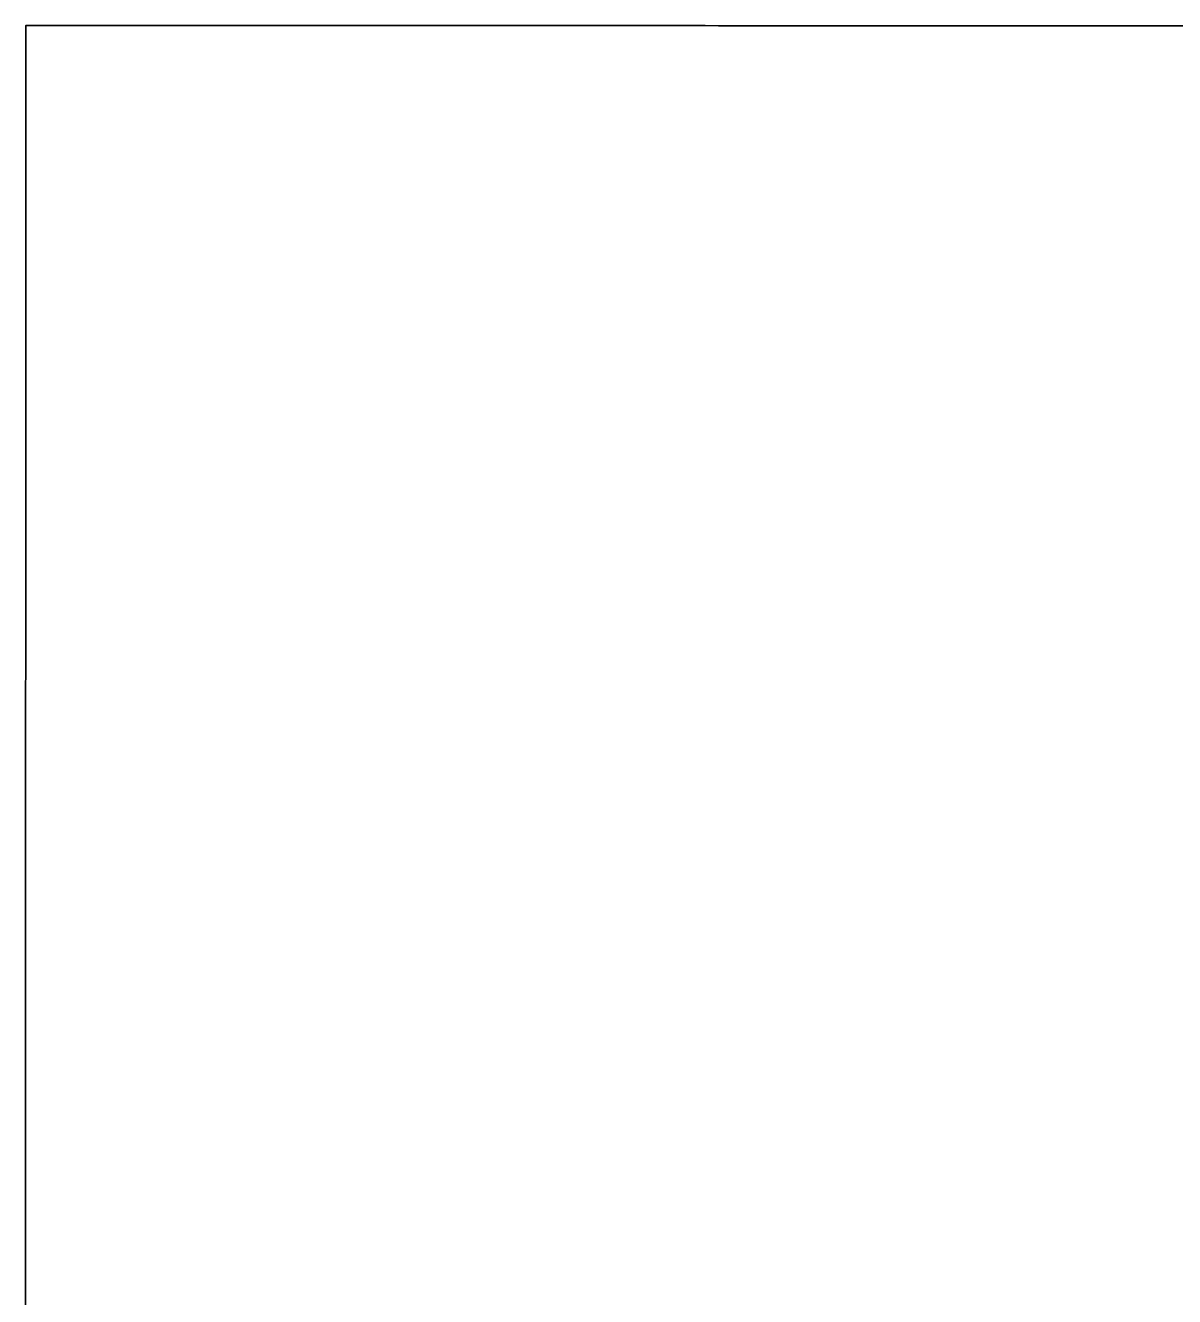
# Model space of a CAD drawing. Extents: x -7.3 to 34, y 0 to 22.
# Drawn here: x 33.20314 to 33.22427, y 3.83379 to 3.85716 of the extents above; entities that cross this region are included whole.
import ezdxf

# ---------------------------------------------------------------- set-up
doc = ezdxf.new("R2010")
doc.units = 0
doc.layers.add('SH_Data', color=7, linetype='Continuous')

msp = doc.modelspace()

# ---------------------------------------------------------------- linework, layer by layer
at = {"layer": 'SH_Data'}
for p, q in [((33.203146, 3.857164), (33.203145, 3.857164)), ((33.203145, 3.857164), (33.203145, 3.85716)), ((33.203145, 3.85716), (33.203145, 3.857153)), ((33.203152, 3.857164), (33.203146, 3.857164)), ((33.203162, 3.857164), (33.203152, 3.857164)), ((33.203176, 3.857164), (33.203162, 3.857164)), ((33.203194, 3.857164), (33.203176, 3.857164)), ((33.203216, 3.857164), (33.203194, 3.857164)), ((33.203243, 3.857164), (33.203216, 3.857164)), ((33.203274, 3.857164), (33.203243, 3.857164)), ((33.203309, 3.857164), (33.203274, 3.857164)), ((33.203348, 3.857164), (33.203309, 3.857164)), ((33.20339, 3.857164), (33.203348, 3.857164)), ((33.203437, 3.857164), (33.20339, 3.857164)), ((33.203488, 3.857164), (33.203437, 3.857164)), ((33.203543, 3.857164), (33.203488, 3.857164)), ((33.203602, 3.857164), (33.203543, 3.857164)), ((33.203664, 3.857164), (33.203602, 3.857164)), ((33.20373, 3.857164), (33.203664, 3.857164)), ((33.2038, 3.857164), (33.20373, 3.857164)), ((33.203874, 3.857164), (33.2038, 3.857164)), ((33.203951, 3.857164), (33.203874, 3.857164)), ((33.204032, 3.857164), (33.203951, 3.857164)), ((33.204117, 3.857164), (33.204032, 3.857164)), ((33.204205, 3.857164), (33.204117, 3.857164)), ((33.204297, 3.857164), (33.204205, 3.857164)), ((33.204392, 3.857164), (33.204297, 3.857164)), ((33.204491, 3.857164), (33.204392, 3.857164)), ((33.204593, 3.857164), (33.204491, 3.857164)), ((33.204699, 3.857164), (33.204593, 3.857164)), ((33.204808, 3.857164), (33.204699, 3.857164)), ((33.20492, 3.857164), (33.204808, 3.857164)), ((33.205036, 3.857163), (33.20492, 3.857164)), ((33.205154, 3.857163), (33.205036, 3.857163)), ((33.205276, 3.857163), (33.205154, 3.857163)), ((33.205402, 3.857163), (33.205276, 3.857163)), ((33.20553, 3.857163), (33.205402, 3.857163)), ((33.205661, 3.857163), (33.20553, 3.857163)), ((33.205796, 3.857163), (33.205661, 3.857163)), ((33.205933, 3.857163), (33.205796, 3.857163)), ((33.206074, 3.857163), (33.205933, 3.857163)), ((33.206218, 3.857163), (33.206074, 3.857163)), ((33.206364, 3.857163), (33.206218, 3.857163)), ((33.206513, 3.857163), (33.206364, 3.857163)), ((33.206665, 3.857163), (33.206513, 3.857163)), ((33.20682, 3.857163), (33.206665, 3.857163)), ((33.206978, 3.857163), (33.20682, 3.857163)), ((33.207139, 3.857163), (33.206978, 3.857163)), ((33.207302, 3.857163), (33.207139, 3.857163)), ((33.207468, 3.857163), (33.207302, 3.857163)), ((33.207636, 3.857163), (33.207468, 3.857163)), ((33.207808, 3.857162), (33.207636, 3.857163)), ((33.207981, 3.857162), (33.207808, 3.857162)), ((33.208157, 3.857162), (33.207981, 3.857162)), ((33.208336, 3.857162), (33.208157, 3.857162)), ((33.208517, 3.857162), (33.208336, 3.857162)), ((33.208701, 3.857162), (33.208517, 3.857162)), ((33.208887, 3.857162), (33.208701, 3.857162)), ((33.209075, 3.857162), (33.208887, 3.857162)), ((33.209266, 3.857162), (33.209075, 3.857162)), ((33.209459, 3.857162), (33.209266, 3.857162)), ((33.209654, 3.857162), (33.209459, 3.857162)), ((33.209851, 3.857162), (33.209654, 3.857162)), ((33.210051, 3.857162), (33.209851, 3.857162)), ((33.210252, 3.857162), (33.210051, 3.857162)), ((33.210456, 3.857161), (33.210252, 3.857162)), ((33.210662, 3.857161), (33.210456, 3.857161)), ((33.21087, 3.857161), (33.210662, 3.857161)), ((33.211079, 3.857161), (33.21087, 3.857161)), ((33.211291, 3.857161), (33.211079, 3.857161)), ((33.211505, 3.857161), (33.211291, 3.857161)), ((33.21172, 3.857161), (33.211505, 3.857161)), ((33.211938, 3.857161), (33.21172, 3.857161)), ((33.212157, 3.857161), (33.211938, 3.857161)), ((33.212378, 3.857161), (33.212157, 3.857161)), ((33.2126, 3.857161), (33.212378, 3.857161)), ((33.212825, 3.857161), (33.2126, 3.857161)), ((33.213051, 3.857161), (33.212825, 3.857161)), ((33.213278, 3.85716), (33.213051, 3.857161)), ((33.213507, 3.85716), (33.213278, 3.85716)), ((33.213738, 3.85716), (33.213507, 3.85716)), ((33.21397, 3.85716), (33.213738, 3.85716)), ((33.214204, 3.85716), (33.21397, 3.85716)), ((33.214439, 3.85716), (33.214204, 3.85716)), ((33.214676, 3.85716), (33.214439, 3.85716)), ((33.214914, 3.85716), (33.214676, 3.85716)), ((33.215153, 3.85716), (33.214914, 3.85716)), ((33.215394, 3.85716), (33.215153, 3.85716)), ((33.215636, 3.85716), (33.215394, 3.85716)), ((33.215879, 3.857159), (33.215636, 3.85716)), ((33.216368, 3.857159), (33.215879, 3.857159)), ((33.216862, 3.857159), (33.216368, 3.857159)), ((33.21736, 3.857159), (33.216862, 3.857159)), ((33.217863, 3.857159), (33.21736, 3.857159)), ((33.218368, 3.857159), (33.217863, 3.857159)), ((33.218877, 3.857158), (33.218368, 3.857159)), ((33.219389, 3.857158), (33.218877, 3.857158)), ((33.219904, 3.857158), (33.219389, 3.857158)), ((33.220421, 3.857158), (33.219904, 3.857158)), ((33.22094, 3.857158), (33.220421, 3.857158)), ((33.221461, 3.857157), (33.22094, 3.857158)), ((33.221984, 3.857157), (33.221461, 3.857157)), ((33.223033, 3.857157), (33.221984, 3.857157)), ((33.225136, 3.857156), (33.223033, 3.857157)), ((33.203145, 3.857153), (33.203145, 3.857142)), ((33.203145, 3.857142), (33.203145, 3.857128)), ((33.203145, 3.857128), (33.203145, 3.85711)), ((33.203145, 3.85711), (33.203145, 3.857089)), ((33.203145, 3.857089), (33.203145, 3.857064)), ((33.203145, 3.857064), (33.203145, 3.857036)), ((33.203145, 3.857036), (33.203145, 3.857004)), ((33.203145, 3.857004), (33.203145, 3.856969)), ((33.203145, 3.856969), (33.203145, 3.85693)), ((33.203145, 3.85693), (33.203145, 3.856888)), ((33.203145, 3.856888), (33.203145, 3.856842)), ((33.203145, 3.856842), (33.203145, 3.856793)), ((33.203145, 3.856793), (33.203145, 3.85674)), ((33.203145, 3.85674), (33.203145, 3.856684)), ((33.203145, 3.856684), (33.203145, 3.856625)), ((33.203145, 3.856625), (33.203145, 3.856563)), ((33.203145, 3.856563), (33.203145, 3.856497)), ((33.203145, 3.856497), (33.203145, 3.856427)), ((33.203145, 3.856427), (33.203145, 3.856355)), ((33.203145, 3.856355), (33.203145, 3.856279)), ((33.203145, 3.856279), (33.203145, 3.8562)), ((33.203145, 3.8562), (33.203145, 3.856117)), ((33.203145, 3.856117), (33.203145, 3.856031)), ((33.203145, 3.856031), (33.203145, 3.855942)), ((33.203145, 3.85585), (33.203144, 3.855755)), ((33.203144, 3.855755), (33.203144, 3.855656)), ((33.203145, 3.855942), (33.203145, 3.85585)), ((33.203144, 3.855656), (33.203144, 3.855555)), ((33.203144, 3.855555), (33.203144, 3.85545)), ((33.203144, 3.85545), (33.203144, 3.855342)), ((33.203144, 3.855342), (33.203144, 3.855231)), ((33.203144, 3.855231), (33.203144, 3.855116)), ((33.203144, 3.855116), (33.203144, 3.854999)), ((33.203144, 3.854999), (33.203144, 3.854878)), ((33.203144, 3.854878), (33.203144, 3.854755)), ((33.203144, 3.854755), (33.203144, 3.854628)), ((33.203144, 3.854628), (33.203144, 3.854499)), ((33.203144, 3.854499), (33.203144, 3.854366)), ((33.203144, 3.854366), (33.203144, 3.85423)), ((33.203144, 3.85423), (33.203144, 3.854092)), ((33.203144, 3.854092), (33.203144, 3.85395)), ((33.203144, 3.85395), (33.203144, 3.853805)), ((33.203144, 3.853805), (33.203144, 3.853658)), ((33.203144, 3.853658), (33.203144, 3.853507)), ((33.203144, 3.853507), (33.203144, 3.853354)), ((33.203144, 3.853197), (33.203143, 3.853038)), ((33.203144, 3.853354), (33.203144, 3.853197)), ((33.203143, 3.853038), (33.203143, 3.852876)), ((33.203143, 3.852876), (33.203143, 3.852711)), ((33.203143, 3.852711), (33.203143, 3.852543)), ((33.203143, 3.852543), (33.203143, 3.852373)), ((33.203143, 3.852373), (33.203143, 3.852199)), ((33.203143, 3.852199), (33.203143, 3.852023)), ((33.203143, 3.852023), (33.203143, 3.851844)), ((33.203143, 3.851844), (33.203143, 3.851662)), ((33.203143, 3.851662), (33.203143, 3.851477)), ((33.203143, 3.851477), (33.203143, 3.85129)), ((33.203143, 3.85129), (33.203143, 3.8511)), ((33.203143, 3.8511), (33.203143, 3.850907)), ((33.203143, 3.850907), (33.203143, 3.850712)), ((33.203143, 3.850712), (33.203143, 3.850514)), ((33.203143, 3.850514), (33.203142, 3.850313)), ((33.203142, 3.850313), (33.203142, 3.850109)), ((33.203142, 3.850109), (33.203142, 3.849903)), ((33.203142, 3.849903), (33.203142, 3.849695)), ((33.203142, 3.849695), (33.203142, 3.849483)), ((33.203142, 3.849483), (33.203142, 3.849269)), ((33.203142, 3.849269), (33.203142, 3.849053)), ((33.203142, 3.849053), (33.203142, 3.848834)), ((33.203142, 3.848834), (33.203142, 3.848612)), ((33.203142, 3.848612), (33.203142, 3.848388)), ((33.203142, 3.848388), (33.203142, 3.848161)), ((33.203142, 3.848161), (33.203142, 3.847932)), ((33.203142, 3.847932), (33.203141, 3.847701)), ((33.203141, 3.847701), (33.203141, 3.847467)), ((33.203141, 3.847467), (33.203141, 3.84723)), ((33.203141, 3.84723), (33.203141, 3.846991)), ((33.203141, 3.846991), (33.203141, 3.84675)), ((33.203141, 3.84675), (33.203141, 3.846506)), ((33.203141, 3.846506), (33.203141, 3.846259)), ((33.203141, 3.846259), (33.203141, 3.846011)), ((33.203141, 3.846011), (33.203141, 3.84576)), ((33.203141, 3.84576), (33.203141, 3.845507)), ((33.203141, 3.845507), (33.203141, 3.845251)), ((33.203141, 3.845251), (33.20314, 3.844993)), ((33.20314, 3.844993), (33.20314, 3.844733)), ((33.20314, 3.844733), (33.20314, 3.84447)), ((33.20314, 3.84447), (33.20314, 3.844205)), ((33.20314, 3.844205), (33.20314, 3.843938)), ((33.20314, 3.843938), (33.20314, 3.843669)), ((33.20314, 3.843669), (33.20314, 3.843397)), ((33.20314, 3.843397), (33.20314, 3.843123)), ((33.20314, 3.843123), (33.20314, 3.842847)), ((33.20314, 3.842847), (33.20314, 3.842569)), ((33.20314, 3.842569), (33.203139, 3.842289)), ((33.203139, 3.842289), (33.203139, 3.842006)), ((33.203139, 3.842006), (33.203139, 3.841722)), ((33.203139, 3.841722), (33.203139, 3.841435)), ((33.203139, 3.841435), (33.203139, 3.841146)), ((33.203139, 3.841146), (33.203139, 3.840855)), ((33.203139, 3.840855), (33.203139, 3.840562)), ((33.203139, 3.840562), (33.203139, 3.840267)), ((33.203139, 3.840267), (33.203139, 3.83997)), ((33.203139, 3.83997), (33.203139, 3.83967)), ((33.203139, 3.83967), (33.203138, 3.839369)), ((33.203138, 3.839369), (33.203138, 3.839066)), ((33.203138, 3.839066), (33.203138, 3.838761)), ((33.203138, 3.838761), (33.203138, 3.838453)), ((33.203138, 3.838453), (33.203138, 3.838144)), ((33.203138, 3.838144), (33.203138, 3.837833)), ((33.203138, 3.837833), (33.203138, 3.83752)), ((33.203138, 3.83752), (33.203138, 3.837205)), ((33.203138, 3.837205), (33.203138, 3.836888)), ((33.203138, 3.836888), (33.203137, 3.83657)), ((33.203137, 3.83657), (33.203137, 3.836249)), ((33.203137, 3.836249), (33.203137, 3.835926)), ((33.203137, 3.835926), (33.203137, 3.835602)), ((33.203137, 3.835602), (33.203137, 3.835276)), ((33.203137, 3.835276), (33.203137, 3.834948)), ((33.203137, 3.834948), (33.203137, 3.834618)), ((33.203137, 3.834618), (33.203137, 3.834287)), ((33.203137, 3.834287), (33.203136, 3.833954)), ((33.203136, 3.833954), (33.203136, 3.833619))]:
    msp.add_line(p, q, dxfattribs=at)
msp.add_lwpolyline([(33.225136, 3.857156), (33.223033, 3.857157), (33.221984, 3.857157), (33.221461, 3.857157), (33.22094, 3.857158), (33.220421, 3.857158), (33.219904, 3.857158), (33.219389, 3.857158), (33.218877, 3.857158), (33.218368, 3.857159), (33.217863, 3.857159), (33.21736, 3.857159), (33.216862, 3.857159), (33.216368, 3.857159), (33.215879, 3.857159), (33.215636, 3.85716), (33.215394, 3.85716), (33.215153, 3.85716), (33.214914, 3.85716), (33.214676, 3.85716), (33.214439, 3.85716), (33.214204, 3.85716), (33.21397, 3.85716), (33.213738, 3.85716), (33.213507, 3.85716), (33.213278, 3.85716), (33.213051, 3.857161), (33.212825, 3.857161), (33.2126, 3.857161), (33.212378, 3.857161), (33.212157, 3.857161), (33.211938, 3.857161), (33.21172, 3.857161), (33.211505, 3.857161), (33.211291, 3.857161), (33.211079, 3.857161), (33.21087, 3.857161), (33.210662, 3.857161), (33.210456, 3.857161), (33.210252, 3.857162), (33.210051, 3.857162), (33.209851, 3.857162), (33.209654, 3.857162), (33.209459, 3.857162), (33.209266, 3.857162), (33.209075, 3.857162), (33.208887, 3.857162), (33.208701, 3.857162), (33.208517, 3.857162), (33.208336, 3.857162), (33.208157, 3.857162), (33.207981, 3.857162), (33.207808, 3.857162), (33.207636, 3.857163), (33.207468, 3.857163), (33.207302, 3.857163), (33.207139, 3.857163), (33.206978, 3.857163), (33.20682, 3.857163), (33.206665, 3.857163), (33.206513, 3.857163), (33.206364, 3.857163), (33.206218, 3.857163), (33.206074, 3.857163), (33.205933, 3.857163), (33.205796, 3.857163), (33.205661, 3.857163), (33.20553, 3.857163), (33.205402, 3.857163), (33.205276, 3.857163), (33.205154, 3.857163), (33.205036, 3.857163), (33.20492, 3.857164), (33.204808, 3.857164), (33.204699, 3.857164), (33.204593, 3.857164), (33.204491, 3.857164), (33.204392, 3.857164), (33.204297, 3.857164), (33.204205, 3.857164), (33.204117, 3.857164), (33.204032, 3.857164), (33.203951, 3.857164), (33.203874, 3.857164), (33.2038, 3.857164), (33.20373, 3.857164), (33.203664, 3.857164), (33.203602, 3.857164), (33.203543, 3.857164), (33.203488, 3.857164), (33.203437, 3.857164), (33.20339, 3.857164), (33.203348, 3.857164), (33.203309, 3.857164), (33.203274, 3.857164), (33.203243, 3.857164), (33.203216, 3.857164), (33.203194, 3.857164), (33.203176, 3.857164), (33.203162, 3.857164), (33.203152, 3.857164), (33.203146, 3.857164), (33.203145, 3.857164), (33.203145, 3.85716), (33.203145, 3.857153), (33.203145, 3.857142), (33.203145, 3.857128), (33.203145, 3.85711), (33.203145, 3.857089), (33.203145, 3.857064), (33.203145, 3.857036), (33.203145, 3.857004), (33.203145, 3.856969), (33.203145, 3.85693), (33.203145, 3.856888), (33.203145, 3.856842), (33.203145, 3.856793), (33.203145, 3.85674), (33.203145, 3.856684), (33.203145, 3.856625), (33.203145, 3.856563), (33.203145, 3.856497), (33.203145, 3.856427), (33.203145, 3.856355), (33.203145, 3.856279), (33.203145, 3.8562), (33.203145, 3.856117), (33.203145, 3.856031), (33.203145, 3.855942), (33.203145, 3.85585), (33.203144, 3.855755), (33.203144, 3.855656), (33.203144, 3.855555), (33.203144, 3.85545), (33.203144, 3.855342), (33.203144, 3.855231), (33.203144, 3.855116), (33.203144, 3.854999), (33.203144, 3.854878), (33.203144, 3.854755), (33.203144, 3.854628), (33.203144, 3.854499), (33.203144, 3.854366), (33.203144, 3.85423), (33.203144, 3.854092), (33.203144, 3.85395), (33.203144, 3.853805), (33.203144, 3.853658), (33.203144, 3.853507), (33.203144, 3.853354), (33.203144, 3.853197), (33.203143, 3.853038), (33.203143, 3.852876), (33.203143, 3.852711), (33.203143, 3.852543), (33.203143, 3.852373), (33.203143, 3.852199), (33.203143, 3.852023), (33.203143, 3.851844), (33.203143, 3.851662), (33.203143, 3.851477), (33.203143, 3.85129), (33.203143, 3.8511), (33.203143, 3.850907), (33.203143, 3.850712), (33.203143, 3.850514), (33.203142, 3.850313), (33.203142, 3.850109), (33.203142, 3.849903), (33.203142, 3.849695), (33.203142, 3.849483), (33.203142, 3.849269), (33.203142, 3.849053), (33.203142, 3.848834), (33.203142, 3.848612), (33.203142, 3.848388), (33.203142, 3.848161), (33.203142, 3.847932), (33.203141, 3.847701), (33.203141, 3.847467), (33.203141, 3.84723), (33.203141, 3.846991), (33.203141, 3.84675), (33.203141, 3.846506), (33.203141, 3.846259), (33.203141, 3.846011), (33.203141, 3.84576), (33.203141, 3.845507), (33.203141, 3.845251), (33.20314, 3.844993), (33.20314, 3.844733), (33.20314, 3.84447), (33.20314, 3.844205), (33.20314, 3.843938), (33.20314, 3.843669), (33.20314, 3.843397), (33.20314, 3.843123), (33.20314, 3.842847), (33.20314, 3.842569), (33.203139, 3.842289), (33.203139, 3.842006), (33.203139, 3.841722), (33.203139, 3.841435), (33.203139, 3.841146), (33.203139, 3.840855), (33.203139, 3.840562), (33.203139, 3.840267), (33.203139, 3.83997), (33.203139, 3.83967), (33.203138, 3.839369), (33.203138, 3.839066), (33.203138, 3.838761), (33.203138, 3.838453), (33.203138, 3.838144), (33.203138, 3.837833), (33.203138, 3.83752), (33.203138, 3.837205), (33.203138, 3.836888), (33.203137, 3.83657), (33.203137, 3.836249), (33.203137, 3.835926), (33.203137, 3.835602), (33.203137, 3.835276), (33.203137, 3.834948), (33.203137, 3.834618), (33.203137, 3.834287), (33.203136, 3.833954), (33.203136, 3.833619)], dxfattribs=at)

doc.saveas('drawing.dxf')
